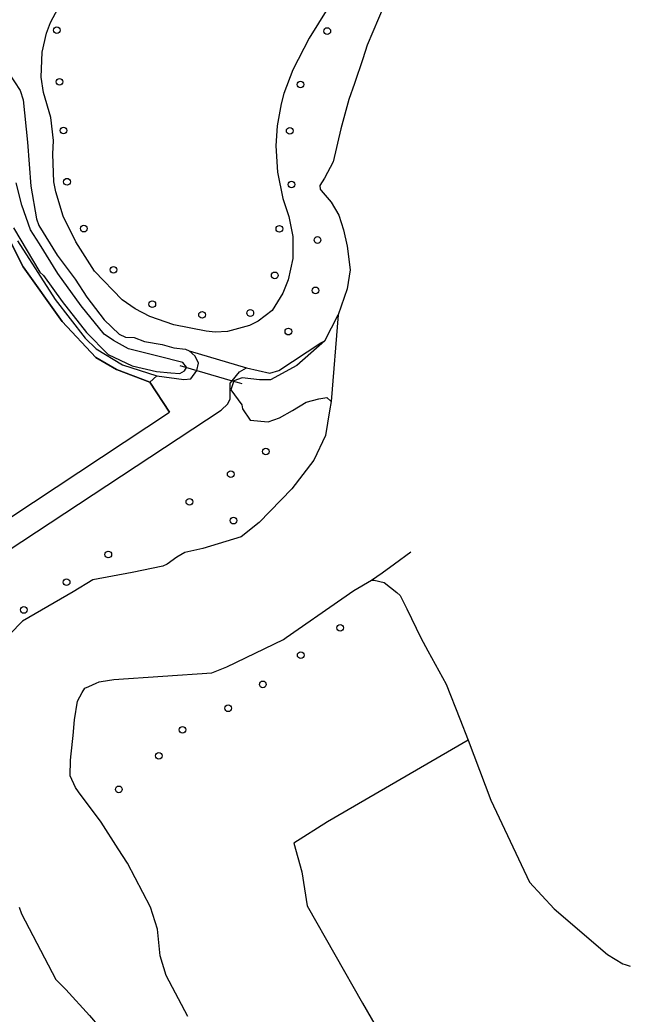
# Model space of a CAD drawing. Extents: x 162026 to 163499, y 387297 to 388169.
# Drawn here: x 163326 to 163415.4, y 387589.1 to 387734.6 of the extents above; entities that cross this region are included whole.
import ezdxf

# ---------------------------------------------------------------- set-up
doc = ezdxf.new("R2010")
doc.units = 0
for name, color, linetype in [('IMGEO_Boom', 7, 'Continuous'), ('IMGEO_Duiker', 7, 'Continuous'), ('IMGEO_Grasland_overig', 7, 'Continuous'), ('IMGEO_Groenvoorziening', 7, 'Continuous'), ('IMGEO_Hek', 7, 'Continuous'), ('IMGEO_Loofbos', 7, 'Continuous'), ('IMGEO_Rivier', 7, 'Continuous'), ('IMGEO_Sloot', 7, 'Continuous'), ('IMGEO_Waterloop', 7, 'Continuous')]:
    doc.layers.add(name, color=color, linetype=linetype)

msp = doc.modelspace()

# ---------------------------------------------------------------- linework, layer by layer
at = {"layer": 'IMGEO_Boom'}
for centre in [(163331.47, 387733.05), (163371.06, 387732.93), (163331.86, 387725.51), (163367.14, 387725.11), (163332.44, 387718.37), (163365.56, 387718.33), (163332.95, 387710.89), (163365.83, 387710.47), (163335.41, 387704.03), (163364.04, 387703.99), (163369.63, 387702.36), (163339.77, 387697.99), (163363.36, 387697.19), (163369.34, 387694.99), (163345.44, 387692.97), (163352.72, 387691.4), (163359.79, 387691.68), (163365.36, 387688.96), (163362.05, 387671.41), (163356.92, 387668.09), (163350.87, 387664.05), (163357.33, 387661.31), (163339, 387656.36), (163332.89, 387652.31), (163326.63, 387648.24), (163372.94, 387645.62), (163367.17, 387641.62), (163361.62, 387637.35), (163356.54, 387633.85), (163349.86, 387630.71), (163346.4, 387626.9), (163340.54, 387621.99)]:
    msp.add_circle(centre, 0.489, dxfattribs=at)
at = {"layer": 'IMGEO_Duiker'}
msp.add_lwpolyline([(163349.47, 387683.99), (163351.96, 387683.27), (163357.13, 387681.76), (163357.88, 387681.54), (163358.54, 387681.35)], dxfattribs=at)
at = {"layer": 'IMGEO_Grasland_overig'}
for points in [[(163345.1, 387681.56), (163340.18, 387683.41), (163337.16, 387685.19), (163332.22, 387690.46), (163326.52, 387698.42), (163324.39, 387702.67)], [(163346.09, 387682.47), (163350.08, 387681.94), (163351.1, 387682.06), (163351.96, 387683.27), (163352.21, 387684.32), (163351.71, 387685.37), (163350.84, 387686.15)], [(163350.84, 387686.15), (163359.23, 387683.65)], [(163271.57, 387626.72), (163347.96, 387677.19), (163345.1, 387681.56)], [(163345.1, 387681.56), (163346.09, 387682.47)]]:
    msp.add_lwpolyline(points, dxfattribs=at)
at = {"layer": 'IMGEO_Groenvoorziening'}
for points in [[(163371.12, 387736.28), (163368.42, 387731.89), (163366.03, 387727.24), (163364.72, 387723.81), (163364.31, 387722.3), (163363.74, 387719.07), (163363.55, 387716.16), (163363.78, 387712.29), (163364.55, 387708.45), (163365.43, 387705.78), (163366.01, 387702.89), (163366, 387699.67), (163365.33, 387696.53), (163364.54, 387694.58), (163362.98, 387692.04), (163360.93, 387690.48), (163359.67, 387689.84), (163356.44, 387688.97), (163354.65, 387688.9), (163353.31, 387689.03), (163348.61, 387689.95), (163345.1, 387691.16), (163342.91, 387692.31), (163341.02, 387693.62), (163336.99, 387697.79), (163334.25, 387702.1), (163332.4, 387705.83), (163331.31, 387709.43), (163331.04, 387710.88), (163330.88, 387714.92), (163330.96, 387716.9), (163330.6, 387720.29), (163329.52, 387723.92), (163329.17, 387726.17), (163329.29, 387729.85), (163329.93, 387732.61), (163330.55, 387734.19), (163331.68, 387736.29)], [(163310.89, 387734.79), (163315.15, 387733.75), (163318.27, 387732.2), (163320.28, 387730.79), (163322.08, 387729.27), (163324.45, 387726.78), (163326.11, 387724.22), (163326.54, 387722.86), (163327.19, 387716.65), (163327.64, 387710.23), (163328.46, 387705.48), (163328.85, 387704.5), (163331.51, 387700.14), (163334.15, 387696.64), (163335.86, 387693.99), (163338.4, 387690.67), (163340.58, 387688.57), (163341.52, 387688.16), (163342.79, 387688.08), (163344.29, 387687.52), (163346.88, 387687.09), (163348.58, 387686.6), (163350.31, 387686.39), (163350.84, 387686.15)], [(163325.68, 387702.22), (163331.23, 387693.66), (163335.6, 387687.99), (163337.21, 387686.44), (163341.09, 387684.09), (163346.09, 387682.47)]]:
    msp.add_lwpolyline(points, dxfattribs=at)
at = {"layer": 'IMGEO_Hek'}
for points in [[(163371.12, 387736.28), (163368.42, 387731.89), (163366.03, 387727.24), (163364.72, 387723.81), (163364.31, 387722.3), (163363.74, 387719.07), (163363.55, 387716.16), (163363.78, 387712.29), (163364.55, 387708.45), (163365.43, 387705.78), (163366.01, 387702.89), (163366, 387699.67), (163365.33, 387696.53), (163364.54, 387694.58), (163362.98, 387692.04), (163360.93, 387690.48), (163359.67, 387689.84), (163356.44, 387688.97), (163354.65, 387688.9), (163353.31, 387689.03), (163348.61, 387689.95), (163345.1, 387691.16), (163342.91, 387692.31), (163341.02, 387693.62), (163336.99, 387697.79), (163334.25, 387702.1), (163332.4, 387705.83), (163331.31, 387709.43), (163331.04, 387710.88), (163330.88, 387714.92), (163330.96, 387716.9), (163330.6, 387720.29), (163329.52, 387723.92), (163329.17, 387726.17), (163329.29, 387729.85), (163329.93, 387732.61), (163330.55, 387734.19), (163331.68, 387736.29)], [(163324.39, 387702.67), (163326.52, 387698.42), (163332.22, 387690.46), (163337.16, 387685.19), (163340.18, 387683.41), (163345.1, 387681.56)], [(163345.1, 387681.56), (163347.96, 387677.19)]]:
    msp.add_lwpolyline(points, dxfattribs=at)
at = {"layer": 'IMGEO_Loofbos'}
for points in [[(163359.23, 387683.65), (163362.64, 387682.9), (163363.98, 387683.25), (163370.09, 387687.3), (163370.69, 387687.6)], [(163282.52, 387629.44), (163355.54, 387677.48), (163356.51, 387678.4), (163356.86, 387679.13), (163356.86, 387681.43), (163357.13, 387681.76), (163358.21, 387683.06), (163359.23, 387683.65)], [(163391.67, 387629.21), (163371.1, 387617.26), (163366.15, 387614.14), (163367.34, 387609.93), (163368.13, 387604.93), (163376.23, 387590.72), (163382.55, 387579.72)]]:
    msp.add_lwpolyline(points, dxfattribs=at)
at = {"layer": 'IMGEO_Rivier'}
for points in [[(163380.21, 387738.73), (163376.92, 387730.88), (163376.25, 387728.89), (163375.02, 387725.28), (163374.22, 387722.91), (163373.04, 387718.64), (163371.94, 387713.82), (163370.63, 387711.42), (163369.97, 387710.35), (163370, 387709.78), (163370.18, 387709.59), (163371.64, 387707.91), (163372.75, 387706.01), (163373.44, 387703.85), (163373.96, 387701.47), (163374.41, 387698.01), (163373.98, 387695.24), (163372.64, 387691.42)], [(163370.69, 387687.6), (163372.64, 387691.42)], [(163372.64, 387691.42), (163371.62, 387678.73)], [(163370.69, 387687.6), (163366.59, 387683.98), (163362.76, 387681.89), (163361.12, 387681.89), (163358.6, 387682.21), (163357.4, 387681.75), (163356.94, 387680.45), (163358.54, 387678.27), (163358.65, 387677.67), (163359.79, 387676.01), (163362.4, 387675.74), (163364.08, 387676.34), (163365.99, 387677.4), (163367.97, 387678.62), (163369.83, 387679.14), (163371, 387679.3), (163371.62, 387678.73)], [(163371.62, 387678.73), (163371.38, 387677.35), (163370.78, 387673.76), (163369.07, 387670.14), (163365.89, 387665.95), (163361.08, 387661.01), (163358.44, 387658.91), (163352.82, 387657.23), (163350.21, 387656.63), (163349.04, 387655.98), (163347.62, 387654.94), (163346.97, 387654.64), (163342.49, 387653.72), (163336.73, 387652.63), (163333.85, 387650.89), (163326.45, 387646.6), (163324.58, 387644.69), (163321.45, 387639.93), (163319.62, 387634.95)], [(163377.52, 387652.57), (163379.07, 387653.69), (163380.89, 387655), (163383.31, 387656.76)], [(163350.65, 387588.77), (163347.49, 387594.78), (163346.6, 387597.63), (163346.19, 387601.52), (163345.18, 387604.76), (163341.81, 387611.2), (163340.45, 387613.3), (163337.93, 387617.18), (163334.65, 387621.62), (163334.18, 387622.27), (163333.39, 387623.98), (163333.44, 387626.26), (163333.54, 387627.19), (163333.83, 387629.89), (163334.07, 387632.14), (163334.48, 387634.91), (163335.19, 387636.17), (163335.54, 387636.79), (163336.15, 387637.05), (163337.22, 387637.51), (163337.68, 387637.71), (163337.95, 387637.75), (163339.83, 387638.04), (163354.17, 387639.03), (163356.37, 387639.9), (163364.63, 387643.91), (163365.05, 387644.21), (163373.19, 387649.87), (163374.95, 387651.1), (163377.52, 387652.57)], [(163325.96, 387604.76), (163326.3, 387603.79), (163331.3, 387594.16), (163332.77, 387592.72), (163336.22, 387588.89), (163337.68, 387587.27), (163338, 387586.68)]]:
    msp.add_lwpolyline(points, dxfattribs=at)
at = {"layer": 'IMGEO_Sloot'}
for points in [[(163377.52, 387652.57), (163377.9, 387652.57), (163379.4, 387652.24), (163381.24, 387650.77), (163381.75, 387650.36), (163382.71, 387648.39), (163384.76, 387644.16), (163385.79, 387642.27), (163388.46, 387637.37), (163390.49, 387632.33), (163391.67, 387629.21)], [(163391.67, 387629.21), (163395.01, 387620.41), (163400.67, 387608.43), (163404.26, 387604.51), (163412.1, 387597.83), (163414.35, 387596.46), (163414.67, 387596.36), (163415.4, 387596.14)]]:
    msp.add_lwpolyline(points, dxfattribs=at)
at = {"layer": 'IMGEO_Waterloop'}
msp.add_lwpolyline([(163325.14, 387704.16), (163328.97, 387697.64), (163329.49, 387697.18), (163332.24, 387693.35), (163335.8, 387688.83), (163338.96, 387685.62), (163342.49, 387683.95), (163346.06, 387683.1), (163348.16, 387682.93), (163349.49, 387682.83), (163350.14, 387683.23), (163350.43, 387683.71), (163350.46, 387683.78), (163349.93, 387684.46), (163346.27, 387685.36), (163341.94, 387686.44), (163339.78, 387687.64), (163338.37, 387688.56), (163335.01, 387692.73), (163331.59, 387697.45), (163328.91, 387701.8), (163327.63, 387703.87), (163326.36, 387707.48), (163325.49, 387710.7)], dxfattribs=at)

doc.saveas('drawing.dxf')
